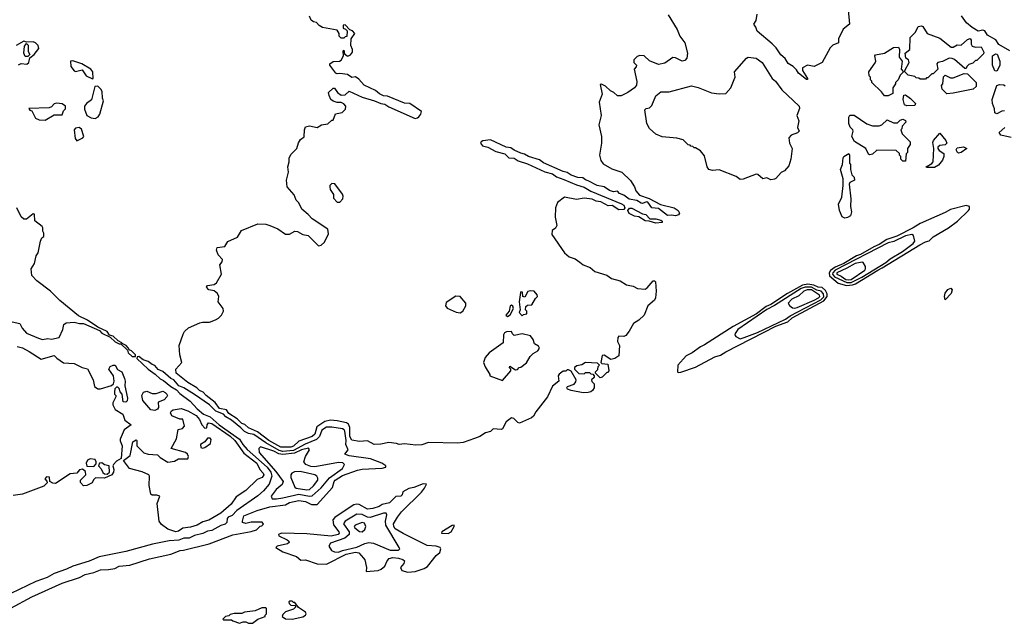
# Model space of a CAD drawing. Extents: x 1861455 to 2058065, y 200073 to 437907.
# Tile 371 of 574: x 1981893 to 1989342, y 316852 to 321420. Entities that reach past the tile are written whole.
import ezdxf

# ---------------------------------------------------------------- set-up
doc = ezdxf.new("R2010")
doc.units = 0

msp = doc.modelspace()

# ---------------------------------------------------------------- linework, layer by layer
at = {"layer": '0CON05XD'}
for points in [[(1983945, 318184.2), (1983870, 318185), (1983778.5, 318235), (1983692.3, 318302.3), (1983625, 318330.6), (1983597.5, 318357.5), (1983575, 318363.5), (1983538.7, 318398.7), (1983475, 318439.5), (1983458.3, 318468.3), (1983405, 318476.7), (1983372.2, 318522.2), (1983303.1, 318575), (1983282.1, 318602.1), (1983253.8, 318615), (1983234.5, 318634.5), (1983165, 318675.6), (1983076, 318745), (1983073.8, 318775), (1983119.2, 318825), (1983104.7, 318884.7), (1983100, 318955), (1983128.7, 319041.3), (1983140.6, 319059.4), (1983171.2, 319088.8), (1983255, 319125.6), (1983275, 319131.1), (1983328.9, 319131.1), (1983375, 319148.5), (1983398.2, 319161.8), (1983420.6, 319185), (1983434.5, 319215), (1983433.3, 319235), (1983395.8, 319285), (1983400, 319325), (1983388.8, 319348.8), (1983365, 319369.1), (1983325, 319374.5), (1983306.2, 319395), (1983315, 319408), (1983365, 319416), (1983382.7, 319427.3), (1983420.8, 319495), (1983407.1, 319565), (1983425, 319586.2), (1983428.6, 319605), (1983395, 319640), (1983381.9, 319675), (1983386.7, 319695), (1983445, 319703.8), (1983468.8, 319741.2), (1983542, 319775), (1983571.2, 319825), (1983695, 319875.6), (1983755, 319871.8), (1983785, 319863.5), (1983846.1, 319836.1), (1983905, 319797.5), (1983934, 319796), (1983975, 319818.5), (1983995, 319817.9), (1984035, 319794.4), (1984075.8, 319785.8), (1984155, 319709.2), (1984175, 319714.5), (1984198.1, 319735), (1984230.3, 319799.7), (1984223.3, 319835), (1984105, 319912.5), (1984075.8, 319945.8), (1984028.1, 319985), (1984005, 320033.8), (1983984.4, 320054.4), (1983968.6, 320095), (1983918, 320155), (1983911.2, 320205), (1983926.7, 320265), (1983922.5, 320305), (1983932.5, 320345), (1983932.5, 320375), (1983947, 320403), (1983990, 320445), (1984002, 320488), (1984017, 320513), (1984045, 320532.5), (1984047.5, 320585), (1984055, 320610), (1984085, 320617.5), (1984145, 320603.3), (1984176.7, 320623.3), (1984225, 320632.5), (1984255, 320660), (1984265, 320660), (1984281.7, 320708.3), (1984331.7, 320718.3), (1984357, 320743), (1984360, 320765), (1984345, 320782.5), (1984325, 320792.5), (1984295, 320792.5), (1984265, 320802.5), (1984246.4, 320816.4), (1984233.8, 320845), (1984230.7, 320869.3), (1984265, 320902.5), (1984275, 320902.5), (1984298.6, 320868.6), (1984325, 320848), (1984355, 320852), (1984385, 320878.6), (1984483.9, 320833.9), (1984576.4, 320806.4), (1984625, 320785.8), (1984655, 320781.4), (1984685, 320760.9), (1984885, 320672.4), (1984904, 320676), (1984913.9, 320685), (1984928.2, 320705), (1984932.1, 320725), (1984845.4, 320785.4), (1984805, 320788.2), (1984675, 320840.9), (1984645, 320844.6), (1984615, 320857.9), (1984585, 320883.5), (1984498.1, 320925), (1984459.7, 320969.7), (1984435, 320986.2), (1984405, 320983.3), (1984374.3, 321004.3), (1984315, 321013.3), (1984295, 321010.6), (1984285, 321016), (1984240, 321075), (1984240, 321085), (1984265, 321102.5), (1984313.8, 321106.2), (1984326.4, 321113.6), (1984343.3, 321145), (1984340, 321185), (1984345, 321190), (1984351.7, 321161.7), (1984370, 321145), (1984377, 321143), (1984396.4, 321153.6), (1984410, 321175), (1984410, 321195), (1984397.5, 321225), (1984400, 321275), (1984427.5, 321315), (1984410, 321335), (1984391.7, 321341.7), (1984355, 321380), (1984341.7, 321378.3), (1984340, 321355), (1984358.3, 321348.3), (1984370, 321335), (1984368.3, 321291.7), (1984355, 321290), (1984345, 321280), (1984325, 321280), (1984310, 321295), (1984310, 321315), (1984295, 321340), (1984185, 321360), (1984160, 321375), (1984138.3, 321398.3), (1984115, 321402.5), (1984097.5, 321415), (1984086.7, 321445)], [(1986800, 321455), (1986866.2, 321345), (1986887.5, 321295), (1986926.2, 321245), (1986946.4, 321166.4), (1986941.1, 321128.9), (1986925, 321111.8), (1986905, 321105.7), (1986855, 321131.2), (1986835, 321133.3), (1986775, 321091.2), (1986725, 321081.2), (1986657.7, 321107.7), (1986617, 321147), (1986585, 321147.5), (1986565, 321140), (1986540, 321115), (1986540, 321095), (1986560, 321075), (1986558.3, 321061.7), (1986542.5, 321045), (1986562.5, 320952.5), (1986560, 320925), (1986545.4, 320904.6), (1986495, 320868.5), (1986445, 320844.6), (1986415, 320843.9), (1986389, 320869), (1986361.9, 320881.9), (1986325, 320917.1), (1986295, 320931.2), (1986285, 320930), (1986299.3, 320855), (1986278.5, 320795), (1986292.9, 320695), (1986275.5, 320625), (1986294.6, 320535), (1986295.6, 320485.6), (1986279.1, 320395), (1986289.7, 320355), (1986307.8, 320327.8), (1986372.3, 320292.3), (1986449.5, 320265), (1986515, 320203.8), (1986544.3, 320155), (1986555, 320123.8), (1986582, 320092), (1986655, 320065.8), (1986741.8, 320021.8), (1986845, 319996.9), (1986874.2, 319975), (1986884.2, 319955), (1986877.3, 319942.7), (1986855.4, 319934.6), (1986825, 319940.8), (1986795, 319938.5), (1986725, 319991.1), (1986675.7, 319995), (1986645, 320038.6), (1986635, 320041.9), (1986605, 320029.5), (1986595, 320031.1), (1986562.4, 320052.4), (1986505, 320061.8), (1986465, 320092.9), (1986431.1, 320105), (1986415, 320121.8), (1986385, 320117.9), (1986355, 320126.4), (1986315, 320155.4), (1986261.1, 320165), (1986195, 320201.2), (1986175, 320207.6), (1986154.2, 320224.2), (1986115, 320225.2), (1986065, 320243.5), (1986035, 320263.3), (1986005, 320270.5), (1985855, 320336.7), (1985825, 320358.1), (1985743.3, 320383.3), (1985713, 320403), (1985685, 320408.8), (1985635, 320431.9), (1985609.7, 320449.7), (1985574.9, 320454.9), (1985455, 320511.5), (1985396.3, 320503.7), (1985383.4, 320496.6), (1985378.7, 320485), (1985395, 320465.8), (1985435, 320455.3), (1985495, 320422.9), (1985564.3, 320404.3), (1985595, 320374.2), (1985635, 320371.5), (1985665, 320351.7), (1985735, 320329.4), (1985865, 320267.5), (1985925, 320252.6), (1985955, 320231.1), (1986011.2, 320211.2), (1986105, 320170), (1986165, 320151.9), (1986213.1, 320123.1), (1986447, 320027), (1986462.9, 320015), (1986470.4, 319995), (1986465, 319982.2), (1986425, 319981.1), (1986375, 320012.8), (1986345, 320011.4), (1986290.2, 320040.2), (1986255, 320046.3), (1986225, 320061.2), (1986165, 320070), (1986105, 320058.4), (1986015, 320077.1), (1985962.5, 320037.5), (1985947.5, 319995), (1985943.6, 319925), (1985956.5, 319863.5), (1985947, 319843), (1985920.8, 319825), (1985919.4, 319795), (1986014.8, 319654.8), (1986050, 319625), (1986095, 319611.1), (1986131.5, 319585), (1986155, 319566), (1986210, 319545), (1986245, 319514.4), (1986335, 319485.4), (1986370.5, 319460.5), (1986435, 319444.2), (1986484.1, 319414.1), (1986535, 319403.3), (1986566.3, 319386.3), (1986625, 319380.9), (1986640.2, 319389.8), (1986685, 319442.5), (1986695, 319444.2), (1986702.9, 319435), (1986709.2, 319365), (1986704.2, 319315), (1986695, 319298), (1986644.3, 319255.7), (1986618, 319185), (1986577.1, 319145), (1986537.9, 319122.1), (1986505, 319063.8), (1986478.7, 319031.3), (1986465, 319021.4), (1986425, 319026.2), (1986417.5, 319015), (1986416.5, 318985), (1986432, 318955), (1986426.2, 318875), (1986395, 318856.2), (1986365, 318847.5), (1986315, 318882.5), (1986301.2, 318878.8), (1986290, 318825), (1986297.5, 318817.5), (1986343, 318813), (1986350, 318765), (1986345, 318750), (1986335, 318750), (1986300, 318715), (1986285, 318710), (1986280, 318715), (1986250, 318745), (1986250, 318755), (1986267, 318773), (1986270, 318795), (1986280, 318805), (1986265, 318820), (1986173.6, 318826.4), (1986145, 318807.5), (1986108.3, 318801.7), (1986091.7, 318788.3), (1986090, 318775), (1986123, 318743), (1986165, 318740), (1986175, 318750), (1986205, 318750), (1986215, 318740), (1986228.3, 318738.3), (1986240, 318725), (1986238.3, 318711.7), (1986220, 318695), (1986221.7, 318681.7), (1986240, 318665), (1986240, 318635), (1986226.7, 318615), (1986215, 318604), (1986195, 318598.8), (1986155, 318597.5), (1986065, 318612.9), (1986036.7, 318625), (1986032, 318635), (1986036.7, 318645), (1986088.3, 318661.7), (1986101.2, 318678.8), (1986104, 318695), (1986065, 318760), (1986045, 318770), (1986035, 318770), (1986025, 318760), (1986005, 318760), (1985975, 318737.5), (1985967.5, 318725), (1985973.3, 318685), (1985923.8, 318646.2), (1985886.7, 318565), (1985797.2, 318452.8), (1985780.3, 318419.7), (1985765, 318406.2), (1985675, 318366.2), (1985661.2, 318371.2), (1985632.3, 318402.3), (1985615, 318408), (1985572.6, 318377.4), (1985545, 318324), (1985535, 318320), (1985476, 318324), (1985456.1, 318303.9), (1985416.1, 318293.9), (1985373.3, 318265), (1985335, 318250.5), (1985248.3, 318221.7), (1985206.5, 318216.5), (1984985, 318219.6), (1984935, 318203.5), (1984891.2, 318201.2), (1984805, 318210.4), (1984765, 318204.5), (1984743.2, 318213.2), (1984685, 318220), (1984625, 318207.3), (1984575, 318205.4), (1984525, 318233.1), (1984465, 318228.7), (1984405, 318239.1), (1984391.2, 318265), (1984390.6, 318335), (1984379.8, 318359.8), (1984365, 318368.9), (1984295, 318384.2), (1984245, 318388.4), (1984200.5, 318379.5), (1984141.7, 318338.3), (1984125, 318284.4), (1984105.7, 318265), (1984005, 318230), (1983965, 318193.8), (1983945, 318184.2)], [(1988160, 321495), (1988170, 321385), (1988122.7, 321347.3), (1988087.5, 321275), (1988086.9, 321245), (1988045, 321226.2), (1988024, 321206), (1987965.6, 321095), (1987905, 321066.4), (1987853.9, 321076.1), (1987816, 321055), (1987815.6, 321035), (1987853.8, 320975), (1987852.5, 320967.5), (1987845, 320966.2), (1987784.7, 321014.7), (1987771.1, 321041.1), (1987745.7, 321065), (1987707.9, 321087.9), (1987685.2, 321125.2), (1987652.4, 321152.4), (1987616, 321206), (1987585, 321237.5), (1987472.4, 321332.4), (1987463, 321363), (1987446.7, 321385), (1987465.5, 321414.5), (1987472.5, 321462.5)], [(1989384.2, 321184.2), (1989300.7, 321230.7), (1989278.3, 321268.3), (1989215, 321302.5), (1989195, 321336), (1989180.5, 321340.5), (1989145, 321331.9), (1989099.2, 321359.2), (1989057.5, 321395), (1989017.7, 321447.7)], [(1988745, 320970), (1988705, 320970), (1988697, 320977), (1988675, 320980), (1988665, 320990), (1988615, 321000), (1988590, 321025), (1988590, 321035), (1988622.5, 321095), (1988617.5, 321115), (1988598.3, 321128.3), (1988593, 321167), (1988627.5, 321195), (1988630, 321285), (1988670, 321325), (1988691.7, 321368.3), (1988715, 321372.5), (1988725, 321367.5), (1988760, 321315), (1988855, 321280), (1988941.2, 321211.2), (1988955, 321211.2), (1988985, 321230), (1989015, 321226.2), (1989065, 321270), (1989085, 321277.5), (1989091.2, 321265), (1989090.8, 321235), (1989099.4, 321219.4), (1989125, 321210.8), (1989167.5, 321215), (1989186.7, 321175), (1989185, 321160), (1989135, 321110), (1989125, 321110), (1989105, 321090), (1989075, 321080), (1989060, 321065), (1989055, 321050), (1989045, 321050), (1988965, 321117.5), (1988947, 321127), (1988925, 321127.5), (1988875, 321102.5), (1988840, 321095), (1988832.5, 321085), (1988840, 321045), (1988805, 321010), (1988795, 321010), (1988765, 320980), (1988755, 320980), (1988745, 320970)], [(1981885, 321077.5), (1981905, 321087.5), (1981946.4, 321083.6), (1981962.5, 321095), (1981970, 321130), (1982002.5, 321155), (1982038.3, 321201.7), (1982033.6, 321223.6), (1982013.6, 321243.6), (1981995, 321252.5), (1981945, 321250), (1981925, 321256.7), (1981865.9, 321224.1)], [(1981955, 321140), (1981935, 321140), (1981923.8, 321165), (1981930.7, 321219.3), (1981945, 321240), (1981957, 321227), (1981958.3, 321178.3), (1981970, 321155), (1981955, 321140)], [(1988465, 320842.5), (1988435, 320842.5), (1988413.8, 320873.8), (1988340, 320945), (1988340, 320955), (1988330, 320965), (1988330, 320985), (1988320, 320995), (1988317.5, 321025), (1988365.9, 321094.1), (1988370, 321105), (1988362.5, 321145), (1988367, 321153), (1988435, 321166), (1988505, 321208.8), (1988541.7, 321211.7), (1988550, 321195), (1988547.5, 321135), (1988570, 321105), (1988562.5, 321045), (1988580, 321025), (1988555, 321000), (1988540, 320965), (1988520, 320945), (1988520, 320935), (1988500, 320905), (1988498.3, 320861.7), (1988465, 320842.5)], [(1989285, 321030), (1989271.7, 321031.7), (1989253.3, 321075), (1989253.8, 321145), (1989275, 321160), (1989288.3, 321158.3), (1989307.5, 321105), (1989307.5, 321072.5), (1989285, 321030)], [(1982445, 320972.5), (1982450, 320975), (1982447.5, 321025), (1982432.5, 321045), (1982362.5, 321085), (1982295, 321108.8), (1982277.5, 321105), (1982280, 321065), (1982305, 321032.5), (1982315, 321027.5), (1982365, 321040), (1982395, 320993.8), (1982445, 320972.5)], [(1987575, 320206.7), (1987545, 320222.5), (1987515, 320216.2), (1987477.1, 320247.1), (1987465, 320250), (1987367.3, 320212.7), (1987345, 320211.2), (1987313.9, 320233.9), (1987185, 320283.3), (1987135, 320278.8), (1987106.2, 320286.2), (1987093.8, 320305), (1987075, 320390), (1987045, 320427.5), (1987005, 320450), (1986995, 320450), (1986985, 320460), (1986971.7, 320461.7), (1986965, 320470), (1986951.7, 320471.7), (1986911.7, 320511.7), (1986865, 320522.5), (1986755, 320532.5), (1986705, 320552.5), (1986657.5, 320595), (1986637.5, 320635), (1986623, 320737), (1986631.7, 320748.3), (1986657, 320753), (1986675, 320770), (1986707, 320843), (1986745, 320872.5), (1986805.9, 320874.1), (1986975, 320918), (1987026.4, 320906.4), (1987127.3, 320867.3), (1987185, 320858), (1987235, 320860), (1987272.5, 320905), (1987297.5, 320967.5), (1987307.1, 320985), (1987301.4, 321025), (1987391.7, 321128.3), (1987405, 321136.2), (1987465, 321128.6), (1987510.8, 321095), (1987585.5, 320975.5), (1987612.5, 320955), (1987658.7, 320888.7), (1987790, 320765), (1987793, 320747), (1987773.3, 320695), (1987787.5, 320655), (1987777.5, 320605), (1987790, 320575), (1987776.7, 320563.3), (1987730, 320545), (1987712.5, 320525), (1987717.5, 320485), (1987736.7, 320445), (1987726.2, 320365), (1987712.5, 320315), (1987680, 320275), (1987655, 320262.5), (1987615, 320217.5), (1987605, 320213.8), (1987575, 320206.7)], [(1988908.3, 320858.3), (1988872.5, 320895), (1988868.3, 320921.7), (1988877.5, 320935), (1988883, 320987), (1988895, 321000), (1988935, 320980), (1988955, 320980), (1989038.3, 321011.7), (1989065, 321010), (1989130, 320945), (1989130, 320915), (1989107, 320893), (1988955, 320862.5), (1988908.3, 320858.3)], [(1989345, 320730), (1989325, 320728), (1989285, 320706.2), (1989270, 320715), (1989269.1, 320745), (1989253.1, 320785), (1989250.6, 320815), (1989285, 320922.5), (1989305, 320928.8), (1989337.7, 320927.7), (1989349.4, 320919.4)], [(1982465, 320672.5), (1982486.4, 320683.6), (1982500, 320705), (1982527.5, 320805), (1982520, 320825), (1982517.5, 320875), (1982507.5, 320895), (1982485, 320917.5), (1982462.5, 320915), (1982437.1, 320812.9), (1982397.5, 320785), (1982382.5, 320765), (1982383, 320743), (1982400, 320695), (1982435, 320677.5), (1982465, 320672.5)], [(1988605, 320768.8), (1988587.5, 320775), (1988577.5, 320815), (1988581.7, 320848.3), (1988595, 320850), (1988633, 320823), (1988670, 320785), (1988665, 320770), (1988605, 320768.8)], [(1982085, 320660), (1982155, 320700), (1982215, 320700), (1982225, 320730), (1982240, 320745), (1982240, 320765), (1982215, 320782.5), (1982175, 320787.5), (1982155, 320782.5), (1982135, 320760), (1982115, 320752.5), (1981961.7, 320748.3), (1981970, 320735), (1981985, 320730), (1982012.5, 320675), (1982041.7, 320661.7), (1982085, 320660)], [(1988595, 320350), (1988575, 320350), (1988560, 320365), (1988560, 320385), (1988550, 320395), (1988548.3, 320408.3), (1988525, 320430), (1988378.3, 320431.7), (1988345, 320402), (1988325, 320397.5), (1988315, 320402), (1988294.5, 320444.5), (1988208.9, 320498.9), (1988188, 320535), (1988200, 320575), (1988197.5, 320585), (1988176.4, 320606.4), (1988166.2, 320635), (1988167, 320683), (1988173.6, 320696.4), (1988207, 320697), (1988301.7, 320631.7), (1988345, 320617.5), (1988395, 320616.7), (1988415, 320623.3), (1988455, 320661.2), (1988505, 320640), (1988535, 320640), (1988555, 320660), (1988575, 320667.5), (1988595, 320657.5), (1988597.5, 320645), (1988570, 320615), (1988567, 320593), (1988560, 320585), (1988570, 320555), (1988630, 320495), (1988630, 320475), (1988610, 320445), (1988610, 320415), (1988600, 320405), (1988595, 320350)], [(1982325, 320502.5), (1982370, 320525), (1982377.5, 320535), (1982360.7, 320590.7), (1982343, 320603), (1982315, 320600), (1982306.2, 320585), (1982311.7, 320521.7), (1982325, 320502.5)], [(1988815, 320300), (1988755, 320300), (1988752.5, 320305), (1988795, 320332.5), (1988803.3, 320345), (1988810, 320445), (1988800.7, 320489.3), (1988807.5, 320505), (1988855, 320560), (1988900, 320505), (1988907.5, 320485), (1988895, 320472.5), (1988855, 320467.5), (1988840, 320455), (1988840, 320445), (1988850.7, 320430.7), (1988886.1, 320406.1), (1988886.2, 320385), (1988875, 320357.5), (1988845, 320320), (1988815, 320300)], [(1989395, 320527.5), (1989317, 320547), (1989302.5, 320565), (1989347.3, 320602.7)], [(1988135, 319918.8), (1988115, 319927.5), (1988096.7, 319975), (1988088.8, 320025), (1988113.2, 320076.8), (1988123.3, 320165), (1988123.3, 320215), (1988103.8, 320285), (1988118.8, 320325), (1988122.5, 320375), (1988128.8, 320385), (1988165, 320407.5), (1988172.5, 320395), (1988172.5, 320335), (1988180, 320325), (1988180, 320285), (1988190, 320245), (1988207, 320227), (1988210, 320205), (1988175, 320187.5), (1988167.5, 320175), (1988182.5, 320065), (1988180, 320005), (1988186.1, 319966.1), (1988178, 319935), (1988155, 319922.5), (1988135, 319918.8)], [(1988995, 320410), (1988987.5, 320415), (1988977.5, 320435), (1988985, 320450), (1989035, 320457.5), (1989060, 320445), (1989015, 320413.8), (1988995, 320410)], [(1984315, 320040), (1984336.7, 320065), (1984340, 320085), (1984335, 320100), (1984278.3, 320178.3), (1984255, 320180), (1984240, 320165), (1984240, 320155), (1984242.5, 320135), (1984267, 320097), (1984268.3, 320068.3), (1984295, 320040), (1984315, 320040)], [(1981835, 319132.6), (1981895, 319120.4), (1981910.7, 319085), (1981945, 319047.5), (1982035, 319010.3), (1982065, 318998.7), (1982105, 319008), (1982135, 319002.3), (1982192.5, 319015), (1982219.1, 319075), (1982226.4, 319113.6), (1982245, 319126.7), (1982305, 319131.2), (1982345, 319120), (1982375, 319120), (1982497, 319067), (1982515, 319047.5), (1982576.7, 319016.7), (1982615, 318983.3), (1982645, 318967.5), (1982657.5, 318967.5), (1982708.3, 318918.3), (1982715, 318900), (1982745, 318870), (1982768.3, 318871.7), (1982770, 318885), (1982740, 318915), (1982721.7, 318921.7), (1982717.5, 318935), (1982697.5, 318955), (1982668.3, 318968.3), (1982666.7, 318975), (1982639.3, 318989.3), (1982600, 319025), (1982573, 319033), (1982555, 319061.2), (1982485, 319092.5), (1982406.7, 319145), (1982338.8, 319178.8), (1982196.7, 319295), (1982125, 319366.2), (1982023.1, 319443.1), (1981983.8, 319485), (1981980, 319535), (1982004, 319575), (1982018.3, 319631.7), (1982032.5, 319655), (1982050, 319745), (1982061.7, 319768.3), (1982075, 319780), (1982076.7, 319805), (1982068.3, 319818.3), (1982067.5, 319845), (1982062.5, 319855), (1982008.6, 319898.6), (1982005, 319947.5), (1981995, 319950), (1981945, 319910), (1981925, 319910), (1981905, 319927.5), (1981872.5, 319995)], [(1986705, 319879.7), (1986655, 319896), (1986625, 319897.1), (1986577.8, 319927.8), (1986545, 319933.3), (1986505, 319954.1), (1986494.4, 319975.6), (1986507.1, 319992.9), (1986525, 319993.2), (1986605, 319951.1), (1986629.4, 319945), (1986661.7, 319911.7), (1986705, 319913.2), (1986745, 319902.9), (1986754.2, 319895), (1986755, 319883.8), (1986705, 319879.7)], [(1988149.6, 319409.6), (1988195, 319413.9), (1988217.9, 319422.1), (1988385, 319525.6), (1988419.1, 319540.9), (1988704.2, 319715.8), (1988745, 319737.8), (1988775, 319745.2), (1988805, 319776.7), (1988920.8, 319845), (1988987.9, 319895), (1989072.5, 319975), (1989080, 319985), (1989080, 320005), (1989053, 320013), (1988935, 319984.6), (1988895, 319960.9), (1988705, 319877.3), (1988653.6, 319845), (1988528.2, 319781.8), (1988452.8, 319757.2), (1988395, 319717.4), (1988355, 319701.7), (1988255, 319642.6), (1988225, 319632.9), (1988128, 319575), (1988063, 319547), (1988027.6, 319522.4), (1988017.4, 319505), (1988020.5, 319480.5), (1988086.5, 319426.5), (1988149.6, 319409.6)], [(1988151.5, 319431.5), (1988185, 319431.6), (1988265, 319470.9), (1988445, 319582.1), (1988480, 319610), (1988573.2, 319665), (1988653.8, 319725), (1988666.7, 319745), (1988656.1, 319786.1), (1988643.3, 319793.3), (1988596.2, 319785), (1988507.7, 319742.3), (1988465, 319730.2), (1988061.8, 319525), (1988044.6, 319505.4), (1988043.3, 319495), (1988056.7, 319475), (1988151.5, 319431.5)], [(1988165, 319450), (1988185, 319453.9), (1988286.7, 319525), (1988293.3, 319535), (1988293, 319553), (1988275, 319582.5), (1988266, 319586), (1988214, 319575), (1988151.5, 319538.5), (1988076.2, 319505), (1988075, 319493.2), (1988109.2, 319479.2), (1988144.7, 319455), (1988165, 319450)], [(1985695, 319180), (1985705, 319190), (1985730, 319195), (1985730, 319215), (1985720, 319225), (1985721.7, 319248.3), (1985735, 319260), (1985768.3, 319261.7), (1985795, 319310), (1985810, 319325), (1985808.3, 319338.3), (1985786, 319366), (1985755, 319369.2), (1985737.5, 319362.5), (1985715, 319320), (1985700, 319325), (1985698.3, 319358.3), (1985685, 319360), (1985682.5, 319355), (1985672, 319285), (1985680, 319225), (1985672.5, 319205), (1985695, 319180)], [(1986875, 318750), (1986895, 318753.8), (1987005, 318790.9), (1987151.5, 318868.5), (1987195, 318881), (1987235, 318907.5), (1987615, 319100.2), (1987705, 319133.1), (1987737.6, 319165), (1987978.1, 319291.9), (1988001.3, 319325), (1988001.6, 319345), (1987989.8, 319369.8), (1987965, 319392.2), (1987934.2, 319395), (1987901, 319411), (1987855, 319417.5), (1987815, 319410.4), (1987703.2, 319346.8), (1987575, 319264.2), (1987540, 319250), (1987466.4, 319195), (1987292, 319098), (1987075, 318959.8), (1987042.7, 318945), (1986982, 318898), (1986935, 318875.6), (1986872.5, 318805), (1986870, 318755), (1986875, 318750)], [(1987345, 319006), (1987375, 319014.1), (1987475, 319053.2), (1987685.9, 319154.1), (1987721.5, 319178.5), (1987955, 319298.8), (1987977.5, 319322.5), (1987975.5, 319345.5), (1987956.8, 319365), (1987925, 319373.8), (1987885, 319395.4), (1987835, 319396.6), (1987805, 319385.9), (1987603.1, 319256.9), (1987545, 319227), (1987326.2, 319075), (1987306.2, 319045), (1987303.8, 319035), (1987311.4, 319021.4), (1987345, 319006)], [(1987755, 319236.2), (1987775, 319242.2), (1987905, 319296.3), (1987936.8, 319315), (1987946.4, 319325), (1987945.3, 319335), (1987885, 319375.1), (1987851.2, 319375), (1987825, 319365.8), (1987788.7, 319331.3), (1987736, 319305), (1987707.5, 319275), (1987717, 319257), (1987739.3, 319239.3), (1987755, 319236.2)], [(1988895, 319300), (1988890, 319325), (1988895, 319350), (1988915, 319377.5), (1988937, 319387), (1988947.5, 319375), (1988941.7, 319348.3), (1988895, 319300)], [(1985225, 319202), (1985246.1, 319213.9), (1985267.5, 319255), (1985267.5, 319275), (1985226, 319325), (1985191.9, 319328.1), (1985120, 319280), (1985114, 319255), (1985126.4, 319236.4), (1985196.6, 319206.6), (1985225, 319202)], [(1985585, 319173.8), (1985605, 319186.7), (1985628.8, 319235), (1985625, 319252.5), (1985615, 319260), (1985604.3, 319255), (1985596.1, 319213.9), (1985570, 319185), (1985585, 319173.8)], [(1985545, 318690), (1985608.3, 318761.7), (1985610, 318775), (1985600, 318785), (1985601.7, 318798.3), (1985645, 318770), (1985658.3, 318771.7), (1985671.7, 318788.3), (1985685, 318790), (1985726.4, 318823.6), (1985755, 318870), (1985777, 318893), (1985812.5, 318915), (1985826.1, 318933.9), (1985819.3, 318949.3), (1985787, 318967), (1985778.6, 318998.6), (1985757.5, 319027.5), (1985695, 319042.5), (1985635, 319030), (1985621.7, 319041.7), (1985615, 319060), (1985575, 319057.5), (1985560.7, 319049.3), (1985553.3, 319035), (1985550, 318975), (1985445, 318900), (1985415, 318862.5), (1985403.3, 318825), (1985413.9, 318793.9), (1985450, 318735), (1985450, 318725), (1985545, 318690)], [(1981875, 318947.5), (1981915, 318935.8), (1981965, 318910), (1982055, 318850), (1982155, 318880), (1982175, 318857.5), (1982225, 318823.3), (1982305, 318818.8), (1982365, 318787.5), (1982405, 318778.8), (1982450, 318695), (1982460, 318645), (1982485, 318627.5), (1982505, 318627.5), (1982587, 318653), (1982602.5, 318665), (1982606.7, 318685), (1982602.5, 318725), (1982567.5, 318775), (1982577.5, 318795), (1982600, 318805), (1982616.7, 318805), (1982633.2, 318773.2), (1982665, 318756), (1982686.5, 318705), (1982692, 318685), (1982688.8, 318648.8), (1982708.5, 318555), (1982705, 318536.7), (1982695, 318526.7), (1982677, 318527), (1982667.5, 318585), (1982653, 318603), (1982645, 318630), (1982635, 318640), (1982625, 318640), (1982613, 318627), (1982610, 318605), (1982610, 318585), (1982620, 318575), (1982620, 318565), (1982598.3, 318521.7), (1982597.5, 318505), (1982615, 318470), (1982674, 318435), (1982688.3, 318388.3), (1982737.5, 318355), (1982683.4, 318316.6), (1982653.3, 318245), (1982652.4, 318232.4), (1982668.8, 318195), (1982661.7, 318098.3), (1982625, 318078.8), (1982602.5, 318055), (1982597.5, 318045), (1982605.8, 318015), (1982602.5, 317995), (1982590, 317975), (1982535, 317950), (1982466, 317954), (1982451.7, 317938.3), (1982442.5, 317915), (1982400, 317895), (1982375, 317893.3), (1982353, 317917), (1982352.5, 317935), (1982392.5, 317975), (1982391.7, 318001.7), (1982369.3, 318019.3), (1982345, 318013.3), (1982325, 317988.8), (1982275, 317984.3), (1982165, 317909.4), (1982142.7, 317912.7), (1982120, 317925), (1982118.3, 317958.3), (1982095, 317960), (1982082.5, 317945), (1982098.3, 317928.3), (1982100, 317915), (1982075, 317891.2), (1981915, 317829.2), (1981845, 317819.5)], [(1981665, 316881.2), (1981985, 317054), (1982215, 317156.7), (1982345, 317198.8), (1982388.3, 317221.7), (1982455, 317236.2), (1982505, 317256.7), (1982565, 317258.8), (1982611.7, 317268.3), (1982645, 317283.8), (1982727.5, 317292.5), (1982875, 317339.2), (1983035.6, 317374.4), (1983107.7, 317402.3), (1983133.6, 317406.4), (1983327.3, 317452.7), (1983505, 317522.5), (1983645, 317547.5), (1983685, 317560), (1983711.7, 317588.3), (1983725, 317590), (1983738.3, 317601.7), (1983728.3, 317618.3), (1983645, 317617.5), (1983605, 317607.5), (1983580, 317615), (1983580, 317625), (1983588.8, 317665), (1983688.8, 317705), (1983786.7, 317735), (1983905, 317748), (1983935, 317765.5), (1984005, 317780.6), (1984055, 317772.9), (1984100.8, 317750.8), (1984145, 317752), (1984260.3, 317879.7), (1984271.9, 317925), (1984280, 317935), (1984335, 317971.4), (1984449.9, 318010.1), (1984485, 318019.5), (1984635, 318027.1), (1984662.5, 318035), (1984662.5, 318045), (1984632, 318065), (1984546.7, 318096.7), (1984385, 318120.8), (1984352.7, 318132.7), (1984378, 318165), (1984360.3, 318205), (1984362.9, 318235), (1984352.8, 318305), (1984347.2, 318317.2), (1984335, 318323.2), (1984255, 318337.5), (1984215, 318336.2), (1984179.6, 318315), (1984161.2, 318265), (1984137.8, 318242.2), (1984052, 318208), (1983965, 318159.8), (1983885, 318152.7), (1983855, 318159.5), (1983755, 318217.5), (1983665, 318280.5), (1983625, 318289.2), (1983593.7, 318303.7), (1983565, 318331.2), (1983495, 318388.5), (1983453.7, 318413.7), (1983435, 318434.7), (1983378, 318458), (1983328.7, 318505), (1983215, 318584.4), (1983135, 318633.3), (1983098.3, 318648.3), (1983058.8, 318695), (1983035.6, 318705.6), (1982975, 318757.5), (1982941.9, 318771.9), (1982915, 318803.8), (1982895, 318810), (1982865, 318833.3), (1982826.2, 318846.2), (1982795, 318870), (1982781.7, 318868.3), (1982780, 318855), (1982864, 318775), (1982918.3, 318738.3), (1982955, 318702.9), (1982980.8, 318690.8), (1983036.7, 318645), (1983079.7, 318619.7), (1983105, 318590), (1983182.2, 318532.2), (1983235, 318475.6), (1983283.3, 318435), (1983335.4, 318415.4), (1983401.5, 318355), (1983555.7, 318245.7), (1983581.5, 318205), (1983615, 318168), (1983765.2, 318035), (1983792.2, 317995), (1983800.8, 317965), (1983780.6, 317905), (1983738.9, 317855), (1983695, 317817.7), (1983537.1, 317705), (1983500.8, 317669.2), (1983470, 317655), (1983462.5, 317645), (1983460, 317615), (1983448.3, 317601.7), (1983415, 317592.5), (1983346.4, 317553.6), (1983315, 317550), (1983278, 317532), (1983215, 317516.2), (1983175, 317496.7), (1983135, 317495.8), (1983098.3, 317481.7), (1983025, 317475.6), (1982899.1, 317450.9), (1982695, 317396.8), (1982495, 317354.7), (1982418, 317322), (1982295, 317285.9), (1982248.1, 317261.9), (1982155, 317229.6), (1982100.5, 317199.5), (1982015, 317168.2), (1981825, 317078.5)], [(1982915, 318463.3), (1982885, 318467.5), (1982825, 318537.5), (1982816.7, 318575), (1982829.3, 318600.7), (1982855, 318610), (1982895, 318590), (1982925, 318590), (1982975, 318610), (1982995, 318600), (1983007.5, 318585), (1983012.5, 318575), (1983007.5, 318565), (1982985, 318542.5), (1982940, 318525), (1982942.5, 318485), (1982935, 318472.5), (1982915, 318463.3)], [(1983075, 317544.5), (1983015, 317565.5), (1982965, 317601.2), (1982947.3, 317625), (1982932, 317758), (1982952.5, 317815), (1982931.7, 317821.7), (1982895, 317821.1), (1982885, 317830.8), (1982872.2, 317895), (1982875.6, 317965), (1982871.4, 317975), (1982818.8, 317998.8), (1982724.3, 318024.3), (1982677.5, 318085), (1982728.3, 318121.7), (1982750, 318225), (1982775, 318240), (1982780, 318235), (1982780, 318195), (1982831.7, 318141.7), (1982865, 318132.5), (1982935, 318127.5), (1982955, 318107.5), (1983015, 318072.5), (1983065, 318080), (1983095, 318097.5), (1983165, 318097.5), (1983171.2, 318115), (1983162.3, 318132.3), (1983146.7, 318145), (1983040, 318175), (1983080.5, 318249.5), (1983091.7, 318318.3), (1983125, 318327.5), (1983140, 318345), (1983126.4, 318396.4), (1983105, 318397.5), (1983045, 318422.5), (1983033.3, 318445), (1983040.7, 318459.3), (1983055, 318467.5), (1983115, 318478.8), (1983165, 318460), (1983228.8, 318425), (1983252.5, 318395), (1983270, 318355), (1983295, 318330), (1983308.3, 318331.7), (1983312.5, 318355), (1983321.7, 318368.3), (1983347.8, 318365), (1983485, 318268.3), (1983521.1, 318235), (1983589.7, 318139.7), (1983687.5, 318065), (1983710, 318015), (1983735, 317989.2), (1983739.5, 317975), (1983727.5, 317955), (1983690, 317940), (1983605, 317858), (1983531.6, 317808.4), (1983493.3, 317755), (1983415, 317687.1), (1983325, 317634.1), (1983279.1, 317620.9), (1983235, 317595.6), (1983185, 317579.4), (1983127.7, 317572.3), (1983095, 317550), (1983075, 317544.5)], [(1983275, 318177.5), (1983295, 318182.5), (1983336.1, 318213.9), (1983343, 318243), (1983333.6, 318253.6), (1983315, 318253.3), (1983293.3, 318226.7), (1983260, 318205), (1983263, 318183), (1983275, 318177.5)], [(1983835, 317794.7), (1983885, 317800.7), (1984005, 317830.6), (1984085, 317814.8), (1984105, 317818.2), (1984173, 317877), (1984236.4, 317953.6), (1984334.2, 318025), (1984350, 318055), (1984337.3, 318067.3), (1984305, 318068.6), (1984125, 318037.6), (1984095, 318038.8), (1984059.2, 318055), (1984042.9, 318075), (1984055.6, 318115), (1984086, 318165), (1984077.6, 318177.6), (1984025, 318164.1), (1983971, 318139), (1983885, 318129.7), (1983853.6, 318133.6), (1983815, 318155.6), (1983715, 318187.5), (1983702.5, 318175), (1983706, 318145), (1983830.2, 318000.2), (1983885.3, 317924.7), (1983877.8, 317902.2), (1983833.8, 317865), (1983795.8, 317815), (1983803.3, 317795), (1983835, 317794.7)], [(1982455, 318040), (1982471.7, 318058.3), (1982472.5, 318075), (1982463, 318093), (1982426.4, 318096.4), (1982405, 318086.7), (1982396.7, 318065), (1982401.7, 318041.7), (1982455, 318040)], [(1982555, 317980), (1982573.3, 317996.7), (1982570, 318045), (1982535, 318052.5), (1982515, 318066.2), (1982497, 318063), (1982490, 318045), (1982510.7, 318020.7), (1982522.5, 317992.5), (1982535, 317982.5), (1982555, 317980)], [(1984065, 317862.9), (1984085, 317864.7), (1984115, 317891.5), (1984148.2, 317935), (1984150, 317950), (1984140, 317965), (1984125, 317975.6), (1984015, 318002), (1983971.7, 317998.3), (1983952.3, 317987.7), (1983943.8, 317975), (1983944, 317955), (1983975, 317883.8), (1983985.7, 317875.7), (1984065, 317862.9)], [(1984829.5, 317239.5), (1984885, 317244.2), (1984953.3, 317266.7), (1984977.8, 317282.2), (1985045, 317366.2), (1985071.2, 317388.8), (1985080, 317415), (1985073.3, 317425), (1985045, 317436.7), (1984975, 317441.4), (1984795, 317532.9), (1984735, 317568.4), (1984723.7, 317585), (1984721.5, 317605), (1984750.5, 317655), (1984782.5, 317695), (1984934, 317845), (1984956.7, 317875), (1984970, 317905), (1984945, 317907.5), (1984875, 317880), (1984836.4, 317873.6), (1984791.7, 317848.3), (1984786, 317825), (1984776.2, 317815), (1984738.8, 317811.2), (1984690.6, 317765), (1984635, 317750.8), (1984613.3, 317736.7), (1984565, 317720.4), (1984525, 317716.7), (1984461.7, 317751.7), (1984445, 317754.3), (1984420, 317750), (1984379.1, 317720.9), (1984276.6, 317653.4), (1984263.5, 317635), (1984267.7, 317597.7), (1984308.6, 317545), (1984311.4, 317535), (1984303.8, 317525), (1984248.7, 317511.3), (1984065, 317530.7), (1983875, 317533.3), (1983850, 317525), (1983852.5, 317515), (1983916.7, 317485), (1983930, 317475), (1983932.5, 317465), (1983920, 317455), (1983840, 317435), (1983830, 317425), (1983883.4, 317393.4), (1983987.2, 317357.2), (1984020.8, 317330.8), (1984055, 317331.9), (1984145, 317302.4), (1984215, 317299.5), (1984362.5, 317375), (1984435, 317390), (1984459.2, 317385), (1984495, 317344.2), (1984503.4, 317333.4), (1984516.7, 317275), (1984515, 317243.8), (1984605, 317252.5), (1984627, 317263), (1984656.4, 317283.6), (1984672.5, 317325), (1984688.3, 317341.7), (1984715, 317350.6), (1984760, 317345), (1984792.5, 317335), (1984803.3, 317325), (1984798.8, 317305), (1984773.3, 317275), (1984785, 317252.5), (1984829.5, 317239.5)], [(1984305, 317391.9), (1984335.5, 317404.5), (1984445, 317427.4), (1984503.8, 317456.2), (1984535, 317463.2), (1984569.1, 317459.1), (1984695, 317405.8), (1984758.8, 317405), (1984768, 317415), (1984764, 317425), (1984662.9, 317595), (1984660, 317625), (1984672, 317672), (1984666.7, 317685), (1984645, 317685.5), (1984545, 317654), (1984525, 317655.7), (1984485, 317676.3), (1984445, 317677.5), (1984354.8, 317625.2), (1984343.8, 317605), (1984385.9, 317545), (1984384.7, 317525), (1984353.3, 317496.7), (1984245, 317458.6), (1984232.5, 317435), (1984252.4, 317402.4), (1984275, 317393.1), (1984305, 317391.9)], [(1984485, 317543.8), (1984505, 317562.5), (1984511.2, 317585), (1984501.2, 317611.2), (1984485, 317614.2), (1984431.4, 317595), (1984424.5, 317585), (1984428.1, 317575), (1984465, 317546.2), (1984485, 317543.8)], [(1985135, 317532.9), (1985156.7, 317545), (1985180, 317585), (1985180, 317595), (1985165, 317592.5), (1985087.5, 317545), (1985085, 317533.3), (1985135, 317532.9)], [(1983955, 316884.2), (1984035, 316902), (1984056.7, 316915), (1984060, 316925), (1984056.4, 316936.4), (1984001.7, 316971.7), (1983975, 317010), (1983965, 317010), (1983955, 317020), (1983935, 317020), (1983930, 317015), (1983931.7, 317001.7), (1983945, 316990), (1983978.3, 316988.3), (1983980, 316975), (1983965, 316960), (1983905, 316940), (1983885, 316920), (1983880, 316905), (1983905, 316886.7), (1983955, 316884.2)], [(1983655, 316852.5), (1983695, 316883.3), (1983750, 316905), (1983750, 316915), (1983760, 316925), (1983760, 316965), (1983755, 316970), (1983725, 316970), (1983675, 316947.5), (1983593.6, 316936.4), (1983575, 316927.5), (1983515, 316927.5), (1983485, 316920), (1983475, 316910), (1983450, 316905), (1983430, 316885), (1983435, 316880), (1983495, 316880), (1983505, 316870), (1983555, 316852.5), (1983585, 316862.5), (1983605, 316862.5), (1983625, 316852.5), (1983655, 316852.5)]]:
    msp.add_lwpolyline(points, dxfattribs=at)

doc.saveas('drawing.dxf')
